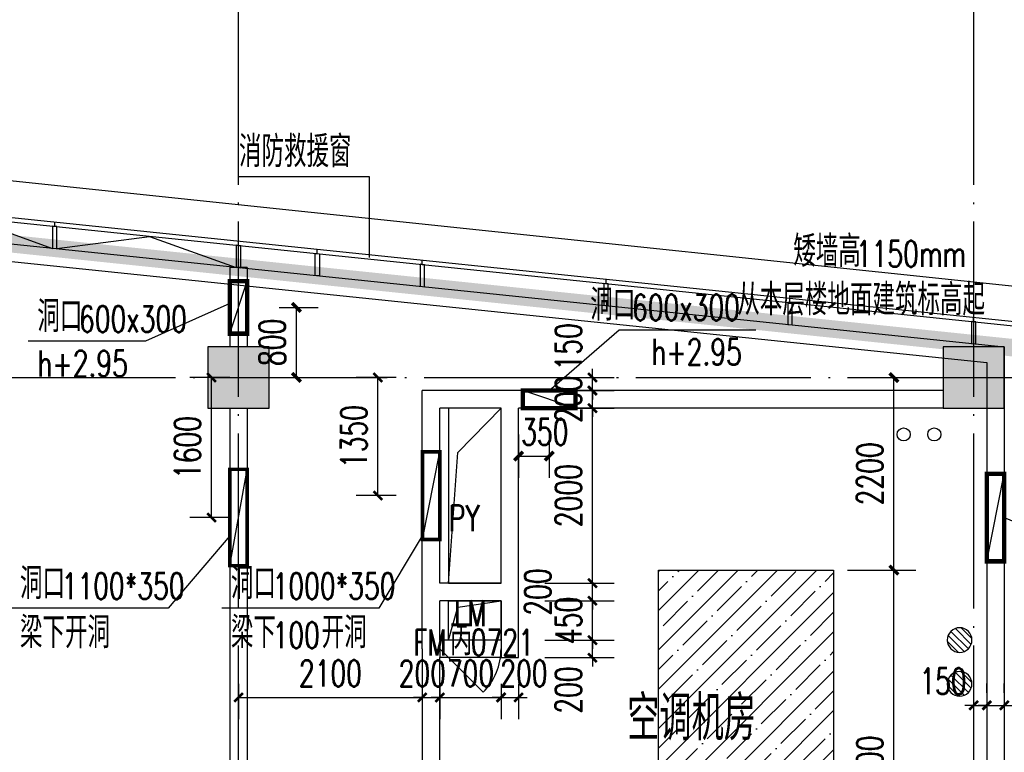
# Model space of a CAD drawing. Extents: x 797781 to 1255204, y 21234 to 1024248.
# Tile 759 of 1056: x 978008 to 989258, y 773550 to 781918. Entities that reach past the tile are written whole.
import ezdxf

# ---------------------------------------------------------------- set-up
doc = ezdxf.new("R2010")
doc.units = 0
doc.header["$LTSCALE"] = 1000
doc.header["$MEASUREMENT"] = 0
doc.linetypes.add('230303生产综合楼-平面图_t8$0$DOTE', pattern=[2.42, 2, -0.2, 0.02, -0.2])
doc.linetypes.add('__DASH', pattern=[0.35, 0.25, -0.1])
for name, color, linetype in [('230303生产综合楼-平面图_t8$0$3T_WOOD', 21, 'Continuous'), ('230303生产综合楼-平面图_t8$0$COLUMN', 40, 'Continuous'), ('230303生产综合楼-平面图_t8$0$CURTWALL', 4, 'Continuous'), ('230303生产综合楼-平面图_t8$0$DIM_LEAD', 3, 'Continuous'), ('230303生产综合楼-平面图_t8$0$DIM_SYMB', 3, 'Continuous'), ('230303生产综合楼-平面图_t8$0$DOTE', 1, '230303生产综合楼-平面图_t8$0$DOTE'), ('230303生产综合楼-平面图_t8$0$H-楼板留洞', 6, 'Continuous'), ('230303生产综合楼-平面图_t8$0$PUB_DIM', 3, 'Continuous'), ('230303生产综合楼-平面图_t8$0$PUB_HATCH', 8, 'Continuous'), ('230303生产综合楼-平面图_t8$0$PUB_TEXT', 7, 'Continuous'), ('230303生产综合楼-平面图_t8$0$VPIPE-雨水', 4, 'Continuous'), ('230303生产综合楼-平面图_t8$0$WALL', 40, 'Continuous'), ('230303生产综合楼-平面图_t8$0$WINDOW_TEXT', 7, 'Continuous'), ('230303生产综合楼-平面图_t8$0$条件', 7, 'Continuous'), ('230303生产综合楼-平面图_t8$0$板洞', 6, 'Continuous'), ('230303生产综合楼-平面图_t8$0$看线', 115, 'Continuous'), ('A-暖通提建筑洞口', 1, 'Continuous'), ('DIM_LEAD', 3, 'Continuous'), ('DIM_SYMB', 3, 'Continuous'), ('DUCT-新风设备标注', 3, 'Continuous'), ('EQUIP_地漏', 7, 'Continuous'), ('PUB_DIM', 3, 'Continuous'), ('PUB_HATCH', 8, 'Continuous'), ('PUB_TEXT', 7, 'Continuous'), ('WINDOW', 4, 'Continuous'), ('空调洞口', 1, 'Continuous')]:
    doc.layers.add(name, color=color, linetype=linetype)
doc.styles.add('230303生产综合楼-平面图_t8$0$_TCH_DIM', font='SIMPLEX', dxfattribs={"bigfont": 'GBCBIG'})
doc.styles.add('230303生产综合楼-平面图_T8$0$_TCH_DIM_T3', font='SIMPLEX', dxfattribs={"width": 0.705882, "bigfont": 'GBCBIG'})
doc.styles.add('230303生产综合楼-平面图_t8$0$_TCH_WINDOW', font='SIMPLEX', dxfattribs={"height": 3.5, "bigfont": 'GBCBIG'})
doc.styles.add('_TCH_DIM', font='SIMPLEX', dxfattribs={"bigfont": 'GBCBIG'})
doc.styles.add('_TCH_DIM_T3', font='SIMPLEX', dxfattribs={"width": 0.705882, "bigfont": 'GBCBIG'})
doc.dimstyles.new('230303生产综合楼-平面图_T8$0$_TCH_ARCH&&100', dxfattribs={"dimtxt": 297.5, "dimasz": 100, "dimexe": 250, "dimexo": 300, "dimgap": 126.25, "dimtad": 1, "dimdec": 0, "dimzin": 0, "dimdsep": 46, "dimtxsty": '230303生产综合楼-平面图_T8$0$_TCH_DIM_T3', "dimblk": '230303生产综合楼-平面图_t8$0$_ArchTick', "dimcen": 0.09, "dimclrt": 7, "dimazin": 2, "dimtfac": 1, "dimtdec": 0, "dimtix": 1, "dimtmove": 2, "dimatfit": 3, "dimfxl": 1, "dimtolj": 1, "dimtzin": 0, "dimarcsym": 0})
doc.dimstyles.new('_TCH_ARCH&&100', dxfattribs={"dimtxt": 297.5, "dimasz": 100, "dimexe": 250, "dimexo": 300, "dimgap": 126.25, "dimtad": 1, "dimdec": 0, "dimzin": 0, "dimdsep": 46, "dimtxsty": '_TCH_DIM_T3', "dimblk": 'ARCHTICK', "dimcen": 0.09, "dimclrt": 7, "dimazin": 2, "dimtfac": 1, "dimtdec": 0, "dimtix": 1, "dimtmove": 2, "dimatfit": 3, "dimfxl": 1, "dimtolj": 1, "dimtzin": 0, "dimarcsym": 0})

# ---------------------------------------------------------------- blocks, each defined once
blk = doc.blocks.new('AQ9-10')
at = {"color": 2, "linetype": '230303生产综合楼-平面图_t8$0$DOTE', "ltscale": 2, "const_width": 200}
blk.add_lwpolyline([(1020716, 683000), (1081601, 683005), (1102574, 680825)], dxfattribs=at)
at = {"color": 6, "linetype": '__DASH', "ltscale": 4, "const_width": 200}
blk.add_lwpolyline([(1102574, 680826), (1107435, 680322)], dxfattribs=at)
at = {"layer": 'DIM_SYMB'}
blk.add_lwpolyline([(1106710, 681151, 0, 0, 0), (1104294, 681151, 0, 0, 0), (1104294, 680947, 80, 0, 0), (1104294, 680647, 0, 0, 0)], format="xyseb", dxfattribs=at)
at = {"layer": 'PUB_TEXT', "style": '_TCH_DIM'}
for s, height, p in [('矮墙高', 357.4, (1104755, 681263)), ('从本层楼地面建筑标高起', 357.45, (1104115, 680710))]:
    blk.add_text(s, height=height, dxfattribs=at).set_placement(p)
at = {"layer": 'PUB_TEXT', "style": '_TCH_DIM', "width": 0.705882}
blk.add_text('1150mm', height=297.5, dxfattribs=at).set_placement((1105470, 681263))
blk = doc.blocks.new('_ArchTick')
at = {"color": 0, "linetype": 'ByBlock', "const_width": 0.4}
blk.add_lwpolyline([(-0.5, -0.5), (0.5, 0.5)], dxfattribs=at)
blk = doc.blocks.new('*D6606')
at = {"layer": 'Defpoints', "color": 0, "transparency": 16777216}
for p in [(765731, 785850), (766845, 785850), (765731, 784250)]:
    blk.add_point(p, dxfattribs=at)
at = {"layer": 'PUB_DIM', "color": 0, "lineweight": -2, "transparency": 16777216}
for p, q in [((766031, 785850), (767095, 785850)), ((766845, 784250), (766845, 785850)), ((766031, 784250), (767095, 784250))]:
    blk.add_line(p, q, dxfattribs=at)
at = {"layer": 'PUB_DIM', "color": 0, "lineweight": -2, "transparency": 16777216, "xscale": 100, "yscale": 100, "zscale": 100}
for p, rotation in [((766845, 785850), 90), ((766845, 784250), 270)]:
    blk.add_blockref('_ArchTick', p, dxfattribs=dict(at, rotation=rotation))
at = {"layer": 'PUB_DIM', "color": 7, "transparency": 16777216, "insert": (766570, 785050), "char_height": 297.5, "attachment_point": 5, "rotation": 90, "style": '_TCH_DIM_T3'}
blk.add_mtext('\\A1;1600', dxfattribs=at)
blk = doc.blocks.new('*D6616')
at = {"layer": 'Defpoints', "color": 0, "transparency": 16777216}
for p in [(760381, 785500), (760731, 785500), (760731, 784952)]:
    blk.add_point(p, dxfattribs=at)
at = {"layer": 'PUB_DIM', "color": 0, "lineweight": -2, "transparency": 16777216}
for p, q in [((760381, 785200), (760381, 784702)), ((760731, 785200), (760731, 784702)), ((760381, 784952), (760731, 784952))]:
    blk.add_line(p, q, dxfattribs=at)
at = {"layer": 'PUB_DIM', "color": 0, "lineweight": -2, "transparency": 16777216, "xscale": 100, "yscale": 100, "zscale": 100, "rotation": 180}
blk.add_blockref('_ArchTick', (760381, 784952), dxfattribs=at)
at = {"layer": 'PUB_DIM', "color": 0, "lineweight": -2, "transparency": 16777216, "xscale": 100, "yscale": 100, "zscale": 100}
blk.add_blockref('_ArchTick', (760731, 784952), dxfattribs=at)
at = {"layer": 'PUB_DIM', "color": 7, "transparency": 16777216, "insert": (760681, 785227), "char_height": 297.5, "attachment_point": 5, "style": '_TCH_DIM_T3'}
blk.add_mtext('\\A1;350', dxfattribs=at)
blk = doc.blocks.new('*D6620')
at = {"layer": 'Defpoints', "color": 0, "transparency": 16777216}
for p in [(757347, 786650), (757842, 786650), (757347, 785850)]:
    blk.add_point(p, dxfattribs=at)
at = {"layer": 'PUB_DIM', "color": 0, "lineweight": -2, "transparency": 16777216}
for p, q in [((757647, 786650), (758092, 786650)), ((757842, 785850), (757842, 786650)), ((757647, 785850), (758092, 785850))]:
    blk.add_line(p, q, dxfattribs=at)
at = {"layer": 'PUB_DIM', "color": 0, "lineweight": -2, "transparency": 16777216, "xscale": 100, "yscale": 100, "zscale": 100}
for p, rotation in [((757842, 786650), 90), ((757842, 785850), 270)]:
    blk.add_blockref('_ArchTick', p, dxfattribs=dict(at, rotation=rotation))
at = {"layer": 'PUB_DIM', "color": 7, "transparency": 16777216, "insert": (757567, 786250), "char_height": 297.5, "attachment_point": 5, "rotation": 90, "style": '_TCH_DIM_T3'}
blk.add_mtext('\\A1;800', dxfattribs=at)
blk = doc.blocks.new('$TwtSys$00000141')
for p, q in [((-94.2, 7.7), (-10.1, 91.8)), ((-94.2, 7.7), (-10.1, 91.8)), ((-87.2, -35.1), (35.1, 87.2)), ((-87.2, -35.1), (35.1, 87.2)), ((-66.5, -66.5), (66.5, 66.5)), ((-66.5, -66.5), (66.5, 66.5)), ((-32.4, -87.1), (87.6, 32.9)), ((-32.4, -87.1), (87.6, 32.9)), ((11.4, -92.3), (92.3, -11.4)), ((11.4, -92.3), (92.3, -11.4))]:
    blk.add_line(p, q)
blk.add_circle((0, 0), 94)
blk.add_circle((0, 0), 94)
blk = doc.blocks.new('9FDL')
at = {"layer": 'EQUIP_地漏', "xscale": -1.5, "yscale": 1.5, "zscale": 1.5, "rotation": 180}
for p in [(1203814, 498477), (1203814, 497977)]:
    blk.add_blockref('$TwtSys$00000141', p, dxfattribs=at)
blk = doc.blocks.new('230303生产综合楼-平面图_t8$0$_ArchTick')
at = {"color": 0, "linetype": 'ByBlock', "const_width": 0.3}
blk.add_lwpolyline([(-0.5, -0.5), (0.5, 0.5)], dxfattribs=at)
blk = doc.blocks.new('*D6485')
at = {"layer": '230303生产综合楼-平面图_t8$0$PUB_DIM', "color": 0, "lineweight": -2, "transparency": 16777216}
for p, q in [((1181403, 577782), (1180944, 577782)), ((1181194, 576432), (1181194, 577782)), ((1181403, 576432), (1180944, 576432))]:
    blk.add_line(p, q, dxfattribs=at)
at = {"layer": 'Defpoints', "color": 0, "transparency": 16777216}
for p in [(1181194, 577782), (1181703, 577782), (1181703, 576432)]:
    blk.add_point(p, dxfattribs=at)
at = {"layer": '230303生产综合楼-平面图_t8$0$PUB_DIM', "color": 0, "lineweight": -2, "transparency": 16777216, "xscale": 100, "yscale": 100, "zscale": 100}
for p, rotation in [((1181194, 577782), 90), ((1181194, 576432), 270)]:
    blk.add_blockref('230303生产综合楼-平面图_t8$0$_ArchTick', p, dxfattribs=dict(at, rotation=rotation))
at = {"layer": '230303生产综合楼-平面图_t8$0$PUB_DIM', "color": 7, "transparency": 16777216, "insert": (1180919, 577107), "char_height": 297.5, "attachment_point": 5, "rotation": 90, "style": '230303生产综合楼-平面图_T8$0$_TCH_DIM_T3'}
blk.add_mtext('\\A1;1350', dxfattribs=at)
blk = doc.blocks.new('*D6487')
at = {"layer": '230303生产综合楼-平面图_t8$0$PUB_DIM', "color": 0, "lineweight": -2, "transparency": 16777216}
for p, q in [((1179501, 577782), (1179043, 577782)), ((1179293, 576182), (1179293, 577782)), ((1179501, 576182), (1179043, 576182))]:
    blk.add_line(p, q, dxfattribs=at)
at = {"layer": 'Defpoints', "color": 0, "transparency": 16777216}
for p in [(1179293, 577782), (1179801, 577782), (1179801, 576182)]:
    blk.add_point(p, dxfattribs=at)
at = {"layer": '230303生产综合楼-平面图_t8$0$PUB_DIM', "color": 0, "lineweight": -2, "transparency": 16777216, "xscale": 100, "yscale": 100, "zscale": 100}
for p, rotation in [((1179293, 577782), 90), ((1179293, 576182), 270)]:
    blk.add_blockref('230303生产综合楼-平面图_t8$0$_ArchTick', p, dxfattribs=dict(at, rotation=rotation))
at = {"layer": '230303生产综合楼-平面图_t8$0$PUB_DIM', "color": 7, "transparency": 16777216, "insert": (1179018, 576982), "char_height": 297.5, "attachment_point": 5, "rotation": 90, "style": '230303生产综合楼-平面图_T8$0$_TCH_DIM_T3'}
blk.add_mtext('\\A1;1600', dxfattribs=at)
blk = doc.blocks.new('230303生产综合楼-平面图_t8$0$10-XHS')
at = {"layer": '230303生产综合楼-平面图_t8$0$VPIPE-雨水'}
for centre in [(1116603.7, 572999.5), (1116953.7, 572999.5)]:
    blk.add_circle(centre, 75, dxfattribs=at)
blk = doc.blocks.new('230303生产综合楼-平面图_t8$0$6WLGJ')
at = {"layer": '230303生产综合楼-平面图_t8$0$3T_WOOD'}
for points in [[(1095416, 388264), (1095466, 388259), (1095466, 388510), (1095416, 388515)], [(1097516, 388046), (1097566, 388041), (1097566, 388292), (1097516, 388298)], [(1099616, 387828), (1099666, 387823), (1099666, 388075), (1099616, 388080)], [(1101716, 387611), (1101766, 387605), (1101766, 387857), (1101716, 387862)], [(1103816, 387393), (1103866, 387388), (1103866, 387639), (1103816, 387644)], [(1105916, 387175), (1105966, 387170), (1105966, 387421), (1105916, 387427)]]:
    blk.add_lwpolyline(points, close=True, dxfattribs=at)
for points in [[(1095441, 388513), (1095441, 388563)], [(1097541, 388295), (1097541, 388345)], [(1097541, 388295), (1097541, 388345)], [(1099641, 388077), (1099641, 388127)], [(1101741, 387859), (1101741, 387910)], [(1103841, 387642), (1103841, 387692)], [(1105941, 387424), (1105941, 387474)], [(1105941, 387424), (1105941, 387474)]]:
    blk.add_lwpolyline(points, dxfattribs=at)
blk = doc.blocks.new('$DorLib2D$00000114')
at = {"color": 0}
blk.add_line((0.5, 0), (-0.207, 0.707), dxfattribs=at)
blk.add_arc((0.5, 0), 1, 135, 180, dxfattribs=at)
blk = doc.blocks.new('*D2968')
at = {"layer": 'Defpoints', "color": 0, "transparency": 16777216}
for p in [(987165, 775631), (987997, 775631), (987165, 771131)]:
    blk.add_point(p, dxfattribs=at)
at = {"layer": 'PUB_DIM', "color": 0, "lineweight": -2, "transparency": 16777216}
for p, q in [((987465, 775631), (988247, 775631)), ((987997, 771131), (987997, 775631)), ((987465, 771131), (988247, 771131))]:
    blk.add_line(p, q, dxfattribs=at)
at = {"layer": 'PUB_DIM', "color": 0, "lineweight": -2, "transparency": 16777216, "xscale": 100, "yscale": 100, "zscale": 100}
for p, rotation in [((987997, 775631), 90), ((987997, 771131), 270)]:
    blk.add_blockref('_ArchTick', p, dxfattribs=dict(at, rotation=rotation))
at = {"layer": 'PUB_DIM', "color": 7, "transparency": 16777216, "insert": (987722, 773381), "char_height": 297.5, "attachment_point": 5, "rotation": 90, "style": '_TCH_DIM_T3'}
blk.add_mtext('\\A1;4500', dxfattribs=at)
blk = doc.blocks.new('*D2969')
at = {"layer": 'Defpoints', "color": 0, "transparency": 16777216}
for p in [(987165, 777831), (987997, 777831), (987165, 775631)]:
    blk.add_point(p, dxfattribs=at)
at = {"layer": 'PUB_DIM', "color": 0, "lineweight": -2, "transparency": 16777216}
for p, q in [((987465, 777831), (988247, 777831)), ((987997, 775631), (987997, 777831)), ((987465, 775631), (988247, 775631))]:
    blk.add_line(p, q, dxfattribs=at)
at = {"layer": 'PUB_DIM', "color": 0, "lineweight": -2, "transparency": 16777216, "xscale": 100, "yscale": 100, "zscale": 100}
for p, rotation in [((987997, 777831), 90), ((987997, 775631), 270)]:
    blk.add_blockref('_ArchTick', p, dxfattribs=dict(at, rotation=rotation))
at = {"layer": 'PUB_DIM', "color": 7, "transparency": 16777216, "insert": (987722, 776731), "char_height": 297.5, "attachment_point": 5, "rotation": 90, "style": '_TCH_DIM_T3'}
blk.add_mtext('\\A1;2200', dxfattribs=at)
blk = doc.blocks.new('*D4711')
at = {"layer": '230303生产综合楼-平面图_t8$0$PUB_DIM', "color": 0, "lineweight": -2, "transparency": 16777216}
for p, q in [((988908, 774230), (988908, 774336)), ((989058, 774230), (989058, 774336)), ((988908, 774086), (988808, 774086)), ((988908, 774086), (989058, 774086)), ((989058, 774086), (989158, 774086))]:
    blk.add_line(p, q, dxfattribs=at)
at = {"layer": 'Defpoints', "color": 0, "transparency": 16777216}
for p in [(989058, 774086), (988908, 773930), (989058, 773930)]:
    blk.add_point(p, dxfattribs=at)
at = {"layer": '230303生产综合楼-平面图_t8$0$PUB_DIM', "color": 0, "lineweight": -2, "transparency": 16777216, "xscale": 100, "yscale": 100, "zscale": 100}
blk.add_blockref('230303生产综合楼-平面图_t8$0$_ArchTick', (988908, 774086), dxfattribs=at)
at = {"layer": '230303生产综合楼-平面图_t8$0$PUB_DIM', "color": 0, "lineweight": -2, "transparency": 16777216, "xscale": 100, "yscale": 100, "zscale": 100, "rotation": 180}
blk.add_blockref('230303生产综合楼-平面图_t8$0$_ArchTick', (989058, 774086), dxfattribs=at)
at = {"layer": '230303生产综合楼-平面图_t8$0$PUB_DIM', "color": 7, "transparency": 16777216, "insert": (988558, 774361), "char_height": 297.5, "attachment_point": 5, "style": '230303生产综合楼-平面图_T8$0$_TCH_DIM_T3'}
blk.add_mtext('\\A1;150', dxfattribs=at)
blk = doc.blocks.new('*D4712')
at = {"layer": '230303生产综合楼-平面图_t8$0$PUB_DIM', "color": 0, "lineweight": -2, "transparency": 16777216}
for p, q in [((989058, 774230), (989058, 774336)), ((989258, 774230), (989258, 774336)), ((989058, 774086), (988958, 774086)), ((989058, 774086), (989258, 774086)), ((989258, 774086), (989358, 774086))]:
    blk.add_line(p, q, dxfattribs=at)
at = {"layer": 'Defpoints', "color": 0, "transparency": 16777216}
for p in [(989258, 774086), (989058, 773930), (989258, 773930)]:
    blk.add_point(p, dxfattribs=at)
at = {"layer": '230303生产综合楼-平面图_t8$0$PUB_DIM', "color": 0, "lineweight": -2, "transparency": 16777216, "xscale": 100, "yscale": 100, "zscale": 100}
blk.add_blockref('230303生产综合楼-平面图_t8$0$_ArchTick', (989058, 774086), dxfattribs=at)
at = {"layer": '230303生产综合楼-平面图_t8$0$PUB_DIM', "color": 0, "lineweight": -2, "transparency": 16777216, "xscale": 100, "yscale": 100, "zscale": 100, "rotation": 180}
blk.add_blockref('230303生产综合楼-平面图_t8$0$_ArchTick', (989258, 774086), dxfattribs=at)
at = {"layer": '230303生产综合楼-平面图_t8$0$PUB_DIM', "color": 7, "transparency": 16777216, "insert": (989628, 774361), "char_height": 297.5, "attachment_point": 5, "style": '230303生产综合楼-平面图_T8$0$_TCH_DIM_T3'}
blk.add_mtext('\\A1;200', dxfattribs=at)
blk = doc.blocks.new('*D4734')
at = {"layer": '230303生产综合楼-平面图_t8$0$PUB_DIM', "color": 0, "lineweight": -2, "transparency": 16777216}
for p, q in [((984552, 774831), (984552, 774931)), ((984008, 774831), (984802, 774831)), ((984552, 774631), (984552, 774831)), ((984008, 774631), (984802, 774631)), ((984552, 774631), (984552, 774531))]:
    blk.add_line(p, q, dxfattribs=at)
at = {"layer": 'Defpoints', "color": 0, "transparency": 16777216}
for p in [(983708, 774831), (984552, 774831), (983708, 774631)]:
    blk.add_point(p, dxfattribs=at)
at = {"layer": '230303生产综合楼-平面图_t8$0$PUB_DIM', "color": 0, "lineweight": -2, "transparency": 16777216, "xscale": 100, "yscale": 100, "zscale": 100}
for p, rotation in [((984552, 774831), 270), ((984552, 774631), 90)]:
    blk.add_blockref('230303生产综合楼-平面图_t8$0$_ArchTick', p, dxfattribs=dict(at, rotation=rotation))
at = {"layer": '230303生产综合楼-平面图_t8$0$PUB_DIM', "color": 7, "transparency": 16777216, "insert": (984277, 774261), "char_height": 297.5, "attachment_point": 5, "rotation": 90, "style": '230303生产综合楼-平面图_T8$0$_TCH_DIM_T3'}
blk.add_mtext('\\A1;200', dxfattribs=at)
blk = doc.blocks.new('*D4735')
at = {"layer": '230303生产综合楼-平面图_t8$0$PUB_DIM', "color": 0, "lineweight": -2, "transparency": 16777216}
for p, q in [((984552, 775281), (984552, 775381)), ((984008, 775281), (984802, 775281)), ((984552, 774831), (984552, 775281)), ((984008, 774831), (984802, 774831)), ((984552, 774831), (984552, 774731))]:
    blk.add_line(p, q, dxfattribs=at)
at = {"layer": 'Defpoints', "color": 0, "transparency": 16777216}
for p in [(983708, 775281), (984552, 775281), (983708, 774831)]:
    blk.add_point(p, dxfattribs=at)
at = {"layer": '230303生产综合楼-平面图_t8$0$PUB_DIM', "color": 0, "lineweight": -2, "transparency": 16777216, "xscale": 100, "yscale": 100, "zscale": 100}
for p, rotation in [((984552, 775281), 270), ((984552, 774831), 90)]:
    blk.add_blockref('230303生产综合楼-平面图_t8$0$_ArchTick', p, dxfattribs=dict(at, rotation=rotation))
at = {"layer": '230303生产综合楼-平面图_t8$0$PUB_DIM', "color": 7, "transparency": 16777216, "insert": (984277, 775056), "char_height": 297.5, "attachment_point": 5, "rotation": 90, "style": '230303生产综合楼-平面图_T8$0$_TCH_DIM_T3'}
blk.add_mtext('\\A1;450', dxfattribs=at)
blk = doc.blocks.new('*D4736')
at = {"layer": '230303生产综合楼-平面图_t8$0$PUB_DIM', "color": 0, "lineweight": -2, "transparency": 16777216}
for p, q in [((984552, 775481), (984552, 775581)), ((984008, 775481), (984802, 775481)), ((984552, 775281), (984552, 775481)), ((984008, 775281), (984802, 775281)), ((984552, 775281), (984552, 775181))]:
    blk.add_line(p, q, dxfattribs=at)
at = {"layer": 'Defpoints', "color": 0, "transparency": 16777216}
for p in [(983708, 775481), (984552, 775481), (983708, 775281)]:
    blk.add_point(p, dxfattribs=at)
at = {"layer": '230303生产综合楼-平面图_t8$0$PUB_DIM', "color": 0, "lineweight": -2, "transparency": 16777216, "xscale": 100, "yscale": 100, "zscale": 100}
for p, rotation in [((984552, 775481), 270), ((984552, 775281), 90)]:
    blk.add_blockref('230303生产综合楼-平面图_t8$0$_ArchTick', p, dxfattribs=dict(at, rotation=rotation))
at = {"layer": '230303生产综合楼-平面图_t8$0$PUB_DIM', "color": 7, "transparency": 16777216, "insert": (983927, 775381), "char_height": 297.5, "attachment_point": 5, "rotation": 90, "style": '230303生产综合楼-平面图_T8$0$_TCH_DIM_T3'}
blk.add_mtext('\\A1;200', dxfattribs=at)
blk = doc.blocks.new('*D4737')
at = {"layer": '230303生产综合楼-平面图_t8$0$PUB_DIM', "color": 0, "lineweight": -2, "transparency": 16777216}
for p, q in [((984008, 777481), (984802, 777481)), ((984552, 775481), (984552, 777481)), ((984008, 775481), (984802, 775481))]:
    blk.add_line(p, q, dxfattribs=at)
at = {"layer": 'Defpoints', "color": 0, "transparency": 16777216}
for p in [(983708, 777481), (984552, 777481), (983708, 775481)]:
    blk.add_point(p, dxfattribs=at)
at = {"layer": '230303生产综合楼-平面图_t8$0$PUB_DIM', "color": 0, "lineweight": -2, "transparency": 16777216, "xscale": 100, "yscale": 100, "zscale": 100}
for p, rotation in [((984552, 777481), 90), ((984552, 775481), 270)]:
    blk.add_blockref('230303生产综合楼-平面图_t8$0$_ArchTick', p, dxfattribs=dict(at, rotation=rotation))
at = {"layer": '230303生产综合楼-平面图_t8$0$PUB_DIM', "color": 7, "transparency": 16777216, "insert": (984277, 776481), "char_height": 297.5, "attachment_point": 5, "rotation": 90, "style": '230303生产综合楼-平面图_T8$0$_TCH_DIM_T3'}
blk.add_mtext('\\A1;2000', dxfattribs=at)
blk = doc.blocks.new('*D4738')
at = {"layer": '230303生产综合楼-平面图_t8$0$PUB_DIM', "color": 0, "lineweight": -2, "transparency": 16777216}
for p, q in [((984552, 777681), (984552, 777781)), ((984008, 777681), (984802, 777681)), ((984552, 777481), (984552, 777681)), ((984008, 777481), (984802, 777481)), ((984552, 777481), (984552, 777381))]:
    blk.add_line(p, q, dxfattribs=at)
at = {"layer": 'Defpoints', "color": 0, "transparency": 16777216}
for p in [(983708, 777681), (984552, 777681), (983708, 777481)]:
    blk.add_point(p, dxfattribs=at)
at = {"layer": '230303生产综合楼-平面图_t8$0$PUB_DIM', "color": 0, "lineweight": -2, "transparency": 16777216, "xscale": 100, "yscale": 100, "zscale": 100}
for p, rotation in [((984552, 777681), 270), ((984552, 777481), 90)]:
    blk.add_blockref('230303生产综合楼-平面图_t8$0$_ArchTick', p, dxfattribs=dict(at, rotation=rotation))
at = {"layer": '230303生产综合楼-平面图_t8$0$PUB_DIM', "color": 7, "transparency": 16777216, "insert": (984277, 777581), "char_height": 297.5, "attachment_point": 5, "rotation": 90, "style": '230303生产综合楼-平面图_T8$0$_TCH_DIM_T3'}
blk.add_mtext('\\A1;200', dxfattribs=at)
blk = doc.blocks.new('*D4739')
at = {"layer": '230303生产综合楼-平面图_t8$0$PUB_DIM', "color": 0, "lineweight": -2, "transparency": 16777216}
for p, q in [((984552, 777831), (984552, 777931)), ((984008, 777831), (984802, 777831)), ((984552, 777681), (984552, 777831)), ((984008, 777681), (984802, 777681)), ((984552, 777681), (984552, 777581))]:
    blk.add_line(p, q, dxfattribs=at)
at = {"layer": 'Defpoints', "color": 0, "transparency": 16777216}
for p in [(983708, 777831), (984552, 777831), (983708, 777681)]:
    blk.add_point(p, dxfattribs=at)
at = {"layer": '230303生产综合楼-平面图_t8$0$PUB_DIM', "color": 0, "lineweight": -2, "transparency": 16777216, "xscale": 100, "yscale": 100, "zscale": 100}
for p, rotation in [((984552, 777831), 270), ((984552, 777681), 90)]:
    blk.add_blockref('230303生产综合楼-平面图_t8$0$_ArchTick', p, dxfattribs=dict(at, rotation=rotation))
at = {"layer": '230303生产综合楼-平面图_t8$0$PUB_DIM', "color": 7, "transparency": 16777216, "insert": (984277, 778181), "char_height": 297.5, "attachment_point": 5, "rotation": 90, "style": '230303生产综合楼-平面图_T8$0$_TCH_DIM_T3'}
blk.add_mtext('\\A1;150', dxfattribs=at)
blk = doc.blocks.new('*D4740')
at = {"layer": '230303生产综合楼-平面图_t8$0$PUB_DIM', "color": 0, "lineweight": -2, "transparency": 16777216}
for p, q in [((983508, 774331), (983508, 773927)), ((983708, 774331), (983708, 773927)), ((983508, 774177), (983408, 774177)), ((983508, 774177), (983708, 774177)), ((983708, 774177), (983808, 774177))]:
    blk.add_line(p, q, dxfattribs=at)
at = {"layer": 'Defpoints', "color": 0, "transparency": 16777216}
for p in [(983508, 774631), (983708, 774631), (983708, 774177)]:
    blk.add_point(p, dxfattribs=at)
at = {"layer": '230303生产综合楼-平面图_t8$0$PUB_DIM', "color": 0, "lineweight": -2, "transparency": 16777216, "xscale": 100, "yscale": 100, "zscale": 100}
blk.add_blockref('230303生产综合楼-平面图_t8$0$_ArchTick', (983508, 774177), dxfattribs=at)
at = {"layer": '230303生产综合楼-平面图_t8$0$PUB_DIM', "color": 0, "lineweight": -2, "transparency": 16777216, "xscale": 100, "yscale": 100, "zscale": 100, "rotation": 180}
blk.add_blockref('230303生产综合楼-平面图_t8$0$_ArchTick', (983708, 774177), dxfattribs=at)
at = {"layer": '230303生产综合楼-平面图_t8$0$PUB_DIM', "color": 7, "transparency": 16777216, "insert": (983769, 774452), "char_height": 297.5, "attachment_point": 5, "style": '230303生产综合楼-平面图_T8$0$_TCH_DIM_T3'}
blk.add_mtext('\\A1;200', dxfattribs=at)
blk = doc.blocks.new('*D4741')
at = {"layer": '230303生产综合楼-平面图_t8$0$PUB_DIM', "color": 0, "lineweight": -2, "transparency": 16777216}
for p, q in [((982808, 774331), (982808, 773927)), ((983508, 774331), (983508, 773927)), ((982808, 774177), (982708, 774177)), ((982808, 774177), (983508, 774177)), ((983508, 774177), (983608, 774177))]:
    blk.add_line(p, q, dxfattribs=at)
at = {"layer": 'Defpoints', "color": 0, "transparency": 16777216}
for p in [(982808, 774631), (983508, 774631), (983508, 774177)]:
    blk.add_point(p, dxfattribs=at)
at = {"layer": '230303生产综合楼-平面图_t8$0$PUB_DIM', "color": 0, "lineweight": -2, "transparency": 16777216, "xscale": 100, "yscale": 100, "zscale": 100}
blk.add_blockref('230303生产综合楼-平面图_t8$0$_ArchTick', (982808, 774177), dxfattribs=at)
at = {"layer": '230303生产综合楼-平面图_t8$0$PUB_DIM', "color": 0, "lineweight": -2, "transparency": 16777216, "xscale": 100, "yscale": 100, "zscale": 100, "rotation": 180}
blk.add_blockref('230303生产综合楼-平面图_t8$0$_ArchTick', (983508, 774177), dxfattribs=at)
at = {"layer": '230303生产综合楼-平面图_t8$0$PUB_DIM', "color": 7, "transparency": 16777216, "insert": (983158, 774452), "char_height": 297.5, "attachment_point": 5, "style": '230303生产综合楼-平面图_T8$0$_TCH_DIM_T3'}
blk.add_mtext('\\A1;700', dxfattribs=at)
blk = doc.blocks.new('*D4742')
at = {"layer": '230303生产综合楼-平面图_t8$0$PUB_DIM', "color": 0, "lineweight": -2, "transparency": 16777216}
for p, q in [((982608, 774331), (982608, 773927)), ((982808, 774331), (982808, 773927)), ((982608, 774177), (982508, 774177)), ((982608, 774177), (982808, 774177)), ((982808, 774177), (982908, 774177))]:
    blk.add_line(p, q, dxfattribs=at)
at = {"layer": 'Defpoints', "color": 0, "transparency": 16777216}
for p in [(982608, 774631), (982808, 774631), (982808, 774177)]:
    blk.add_point(p, dxfattribs=at)
at = {"layer": '230303生产综合楼-平面图_t8$0$PUB_DIM', "color": 0, "lineweight": -2, "transparency": 16777216, "xscale": 100, "yscale": 100, "zscale": 100}
blk.add_blockref('230303生产综合楼-平面图_t8$0$_ArchTick', (982608, 774177), dxfattribs=at)
at = {"layer": '230303生产综合楼-平面图_t8$0$PUB_DIM', "color": 0, "lineweight": -2, "transparency": 16777216, "xscale": 100, "yscale": 100, "zscale": 100, "rotation": 180}
blk.add_blockref('230303生产综合楼-平面图_t8$0$_ArchTick', (982808, 774177), dxfattribs=at)
at = {"layer": '230303生产综合楼-平面图_t8$0$PUB_DIM', "color": 7, "transparency": 16777216, "insert": (982608, 774450), "char_height": 297.5, "attachment_point": 5, "style": '230303生产综合楼-平面图_T8$0$_TCH_DIM_T3'}
blk.add_mtext('\\A1;200', dxfattribs=at)
blk = doc.blocks.new('*D4743')
at = {"layer": '230303生产综合楼-平面图_t8$0$PUB_DIM', "color": 0, "lineweight": -2, "transparency": 16777216}
for p, q in [((980508, 774331), (980508, 773927)), ((982608, 774331), (982608, 773927)), ((980508, 774177), (982608, 774177))]:
    blk.add_line(p, q, dxfattribs=at)
at = {"layer": 'Defpoints', "color": 0, "transparency": 16777216}
for p in [(980508, 774631), (982608, 774631), (982608, 774177)]:
    blk.add_point(p, dxfattribs=at)
at = {"layer": '230303生产综合楼-平面图_t8$0$PUB_DIM', "color": 0, "lineweight": -2, "transparency": 16777216, "xscale": 100, "yscale": 100, "zscale": 100, "rotation": 180}
blk.add_blockref('230303生产综合楼-平面图_t8$0$_ArchTick', (980508, 774177), dxfattribs=at)
at = {"layer": '230303生产综合楼-平面图_t8$0$PUB_DIM', "color": 0, "lineweight": -2, "transparency": 16777216, "xscale": 100, "yscale": 100, "zscale": 100}
blk.add_blockref('230303生产综合楼-平面图_t8$0$_ArchTick', (982608, 774177), dxfattribs=at)
at = {"layer": '230303生产综合楼-平面图_t8$0$PUB_DIM', "color": 7, "transparency": 16777216, "insert": (981558, 774452), "char_height": 297.5, "attachment_point": 5, "style": '230303生产综合楼-平面图_T8$0$_TCH_DIM_T3'}
blk.add_mtext('\\A1;2100', dxfattribs=at)
blk = doc.blocks.new('_FZH')
blk.add_lwpolyline([(-0.5, -0.5), (0.5, -0.5), (0.5, 0.5), (-0.5, 0.5)], close=True)
at = {"layer": 'PUB_HATCH'}
blk.add_solid([(-0.5, -0.5), (0.5, -0.5), (-0.5, 0.5), (0.5, 0.5)], dxfattribs=at)
blk = doc.blocks.new('10FND10')
at = {"layer": 'A-暖通提建筑洞口', "const_width": 50}
for points in [[(757281.3, 786950.3), (757281.3, 786350.3), (757081.3, 786350.3), (757081.3, 786950.3)], [(761031.3, 785499.9), (760431.3, 785499.9), (760431.3, 785699.9), (761031.3, 785699.9)], [(765731.3, 784749.7), (765931.2, 784749.7), (765931.2, 783749.7), (765731.3, 783749.7)]]:
    blk.add_lwpolyline(points, close=True, dxfattribs=at)
at = {"layer": 'A-暖通提建筑洞口'}
for points in [[(761031.3, 785499.9), (760431.3, 785699.9)], [(765731.3, 783749.7), (765931.2, 784749.7)]]:
    blk.add_lwpolyline(points, dxfattribs=at)
at = {"layer": 'DIM_LEAD'}
for p, q in [((757082.1, 786694.2), (756117.2, 786263.4)), ((757082.1, 786694.2), (756117.2, 786263.4)), ((757082.1, 786694.2), (756117.2, 786263.4)), ((760731.3, 785699.9), (761528.8, 786395.6)), ((760731.3, 785699.9), (761528.8, 786395.6)), ((760731.3, 785699.9), (761528.8, 786395.6)), ((761528.8, 786395.6), (763092.2, 786395.6)), ((756117.2, 786263.4), (754777.1, 786263.4)), ((765931.2, 784249.7), (767650.5, 783528.4))]:
    blk.add_line(p, q, dxfattribs=at)
at = {"layer": '空调洞口'}
blk.add_lwpolyline([(757081.3, 786350.3), (757281.3, 786950.3)], dxfattribs=at)
at = {"layer": 'PUB_TEXT', "style": '_TCH_DIM'}
for p in [(761200.6, 786500.6), (754882.1, 786368.4)]:
    blk.add_text('洞口', height=357.45, dxfattribs=at).set_placement(p)
at = {"layer": 'PUB_TEXT', "style": '_TCH_DIM', "width": 0.705882}
for s, p in [('600x300', (761677.2, 786500.6)), ('600x300', (755358.7, 786368.4)), ('h+2.95', (761897.2, 785993.1)), ('h+2.95', (754882.1, 785860.9))]:
    blk.add_text(s, height=297.5, dxfattribs=at).set_placement(p)
at = {"layer": 'PUB_DIM'}
for p1, p2, distance, picture, middle in [((757346.5, 785849.9), (757346.5, 786649.7), -495.1, '*D6620', (757566.6, 786249.8)), ((765731.2, 784249.7), (765731.2, 785849.9), -1113.7, '*D6606', (766569.9, 785049.8))]:
    dim = blk.add_aligned_dim(p1=p1, p2=p2, distance=distance, dimstyle='_TCH_ARCH&&100', dxfattribs=at)
    dim.commit()
    dim.dimension.update_dxf_attribs({"geometry": picture, "text_midpoint": middle})
dim = blk.add_linear_dim(base=(760731.3, 784951.9), p1=(760381.3, 785499.9), p2=(760731.3, 785499.9), angle=0, dimstyle='_TCH_ARCH&&100', dxfattribs=at)
dim.commit()
dim.dimension.update_dxf_attribs({"geometry": '*D6616', "text_midpoint": (760681.3, 785226.9), "dimtype": 161})
blk = doc.blocks.new('230303生产综合楼-平面图_t8$0$10FND')
at = {"layer": '230303生产综合楼-平面图_t8$0$DIM_LEAD'}
for p, q in [((1179501.1, 575974.6), (1178795.4, 575145.2)), ((1179501.1, 575974.6), (1178795.4, 575145.2)), ((1181701.1, 575974.6), (1181205.5, 575145.2)), ((1181701.1, 575974.6), (1181205.5, 575145.2)), ((1178795.4, 575145.2), (1176998.9, 575145.2)), ((1181205.5, 575145.2), (1179409, 575145.2))]:
    blk.add_line(p, q, dxfattribs=at)
at = {"layer": '230303生产综合楼-平面图_t8$0$条件', "color": 1, "const_width": 40, "elevation": 3050}
blk.add_lwpolyline([(1181702.8, 575931.8), (1181702.8, 576931.8), (1181901.1, 576931.8), (1181901.1, 575931.8), (1181702.8, 575931.8)], dxfattribs=at)
at = {"layer": '230303生产综合楼-平面图_t8$0$条件', "color": 1, "elevation": 3050}
blk.add_lwpolyline([(1181702.8, 575931.8), (1181901.1, 576931.8)], dxfattribs=at)
at = {"layer": '230303生产综合楼-平面图_t8$0$条件', "color": 1, "const_width": 40}
blk.add_lwpolyline([(1179501.1, 575631.8), (1179501.1, 576731.8), (1179699.4, 576731.8), (1179699.4, 575631.8), (1179501.1, 575631.8)], dxfattribs=at)
at = {"layer": '230303生产综合楼-平面图_t8$0$条件', "color": 1}
blk.add_lwpolyline([(1179501.1, 575631.8), (1179699.4, 576731.8)], dxfattribs=at)
at = {"layer": '230303生产综合楼-平面图_t8$0$PUB_TEXT', "style": '230303生产综合楼-平面图_t8$0$_TCH_DIM'}
for s, p in [('洞口', (1177103.9, 575250.2)), ('洞口', (1179514, 575250.2)), ('梁下开洞', (1177103.9, 574690.2)), ('梁下', (1179514, 574690.2)), ('开洞', (1180550.6, 574690.2))]:
    blk.add_text(s, height=357.45, dxfattribs=at).set_placement(p)
at = {"layer": '230303生产综合楼-平面图_t8$0$PUB_TEXT', "style": '230303生产综合楼-平面图_t8$0$_TCH_DIM', "width": 0.705882}
for s, p in [('1100*350', (1177580.5, 575250.2)), ('1000*350', (1179990.6, 575250.2)), ('100', (1179990.6, 574690.2))]:
    blk.add_text(s, height=297.5, dxfattribs=at).set_placement(p)
at = {"layer": '230303生产综合楼-平面图_t8$0$PUB_DIM'}
for p1, p2, picture, middle in [((1179801.1, 576181.8), (1179801.1, 577781.8), '*D6487', (1179017.7, 576981.8)), ((1181702.8, 576431.8), (1181702.8, 577781.8), '*D6485', (1180919.4, 577106.8))]:
    dim = blk.add_aligned_dim(p1=p1, p2=p2, distance=508.4, dimstyle='230303生产综合楼-平面图_T8$0$_TCH_ARCH&&100', dxfattribs=at)
    dim.commit()
    dim.dimension.update_dxf_attribs({"geometry": picture, "text_midpoint": middle})

msp = doc.modelspace()

# ---------------------------------------------------------------- hatches: boundary and pattern name
at = {"layer": 'PUB_HATCH'}
h = msp.add_hatch(dxfattribs=at)
h.set_pattern_fill('ANSI35', color=256, scale=100)
h.set_pattern_definition([(45, (0, 0), (-224.5064, 224.5064), []), (45, (224.5, 0), (-224.5064, 224.5064), [396.875, -79.375, 0, -79.375])])
h.paths.add_polyline_path([(985308, 775631.4), (987308, 775631.4), (987308, 771131.4), (985308, 771131.4)])

# ---------------------------------------------------------------- linework, layer by layer
msp.add_lwpolyline([(981383, 778997.3), (981383, 779248.7), (981432.5, 779243.5), (981433, 778992)], close=True)
msp.add_lwpolyline([(981407.7, 779246.1), (981407.7, 779296.4)])
at = {"layer": '230303生产综合楼-平面图_t8$0$CURTWALL'}
for points in [[(895858, 781131.3), (963708, 781131.3), (989558, 778451.4), (989558, 757731.3), (895858, 757731.3)], [(895908, 781081.3), (963705.4, 781081.3), (989508, 778406.3), (989508, 757781.3), (895908, 757781.3)], [(896158, 780831.3), (963692.5, 780831.3), (989258, 778180.9), (989258, 758031.3), (896158, 758031.3)]]:
    msp.add_lwpolyline(points, close=True, dxfattribs=at)
for points in [[(976333, 779520.8), (977392.6, 779660.8), (978383, 779305.3)], [(978432.8, 779303.1), (979492.3, 779443.1), (980482.8, 779087.5)]]:
    msp.add_lwpolyline(points, dxfattribs=at)
at = {"layer": '230303生产综合楼-平面图_t8$0$DIM_SYMB'}
msp.add_lwpolyline([(980513, 780125.2), (981999, 780125.2), (981999, 779201.3)], dxfattribs=at)
at = {"layer": '230303生产综合楼-平面图_t8$0$DOTE'}
for p, q in [((980508, 755831.3), (980508, 783831.3)), ((988908, 755831.3), (988908, 783831.3)), ((895508, 777831.3), (989908, 777831.3))]:
    msp.add_line(p, q, dxfattribs=at)
at = {"layer": '230303生产综合楼-平面图_t8$0$H-楼板留洞'}
for points in [[(982908, 775481.3), (983508, 775481.3), (983508, 777481.3), (982908, 777481.3)], [(982908, 775281.3), (983508, 775281.3), (983508, 774831.3), (982908, 774831.3)]]:
    msp.add_lwpolyline(points, close=True, dxfattribs=at)
at = {"layer": '230303生产综合楼-平面图_t8$0$PUB_HATCH', "color": 8}
msp.add_lwpolyline([(896358, 767331.3), (896358, 780631.3), (963682.2, 780631.3), (989058, 778000.6), (989058, 767331.3)], dxfattribs=at)
at = {"layer": '230303生产综合楼-平面图_t8$0$WALL'}
for p, q in [((980408, 779088), (980408, 778181.3)), ((980608, 779088), (980408, 779088)), ((980608, 779088), (980608, 778181.3)), ((983608, 777681.3), (982608, 777681.3)), ((982608, 775381.3), (982608, 777681.3)), ((988558, 777681.3), (983608, 777681.3)), ((980408, 777481.3), (980408, 769781.3)), ((980608, 777481.3), (980608, 769781.3)), ((983508, 777481.3), (982808, 777481.3)), ((982808, 775481.3), (982808, 777481.3)), ((983508, 775481.3), (983508, 777481.3)), ((983708, 775381.3), (983708, 777481.3)), ((988558, 777481.3), (983708, 777481.3)), ((989058, 777481.3), (989058, 769781.3)), ((989258, 777481.3), (989258, 769781.3)), ((982608, 774731.3), (982608, 775381.3)), ((983508, 775481.3), (982808, 775481.3)), ((983708, 774631.3), (983708, 775381.3)), ((982808, 774831.3), (982808, 775281.3)), ((983508, 775281.3), (982808, 775281.3)), ((983508, 774831.3), (983508, 775281.3)), ((982808, 774831.3), (982808, 774631.3)), ((983508, 774831.3), (983508, 774631.3)), ((982608, 774731.3), (982608, 772681.3)), ((982808, 772681.3), (982808, 774631.3)), ((983508, 774631.3), (983708, 774631.3))]:
    msp.add_line(p, q, dxfattribs=at)
at = {"layer": '230303生产综合楼-平面图_t8$0$板洞'}
for points in [[(982908, 775481.3), (983012.7, 776975.4), (983508, 777481.3)], [(982908, 774831.3), (983012.7, 775206.4), (983508, 775281.3)]]:
    msp.add_lwpolyline(points, dxfattribs=at)
at = {"layer": '230303生产综合楼-平面图_t8$0$看线'}
msp.add_lwpolyline([(895458, 781531.3), (964094.7, 781531.3), (989958, 778811.6), (989958, 757331.3), (895458, 757331.3)], close=True, dxfattribs=at)
at = {"layer": 'DUCT-新风设备标注'}
msp.add_lwpolyline([(985308, 775631.4), (987308, 775631.4), (987308, 771131.4), (985308, 771131.4)], close=True, dxfattribs=at)
at = {"layer": 'WINDOW'}
for p, q in [((983508, 774831.3), (982808, 774831.3)), ((983508, 774631.3), (982808, 774631.3))]:
    msp.add_line(p, q, dxfattribs=at)

# ---------------------------------------------------------------- block references
for name, p in [('AQ9-10', (-117908.2, 97831.4)), ('10FND10', (223326.8, -8018.6)), ('230303生产综合楼-平面图_t8$0$6WLGJ', (-117033.3, 391044.5)), ('230303生产综合楼-平面图_t8$0$10FND', (-199093.1, 200049.5)), ('230303生产综合楼-平面图_t8$0$10-XHS', (-128495.7, 204181.5)), ('9FDL', (-215066.6, 276354.8))]:
    msp.add_blockref(name, p)
at = {"layer": '230303生产综合楼-平面图_t8$0$COLUMN', "xscale": 700, "yscale": 700, "zscale": 700}
for p in [(980508, 777831.3), (988908, 777831.3)]:
    msp.add_blockref('_FZH', p, dxfattribs=at)
at = {"layer": 'WINDOW', "xscale": 700, "yscale": 700, "zscale": 700, "rotation": 180}
msp.add_blockref('$DorLib2D$00000114', (983158, 774731.3), dxfattribs=at)

# ---------------------------------------------------------------- texts
at = {"layer": '230303生产综合楼-平面图_t8$0$PUB_TEXT', "style": '230303生产综合楼-平面图_t8$0$_TCH_DIM'}
for s, height, p in [('消防救援窗', 357.45, (980513, 780233.9)), ('空调机房', 510.64, (984949.6, 773685.4))]:
    msp.add_text(s, height=height, dxfattribs=at).set_placement(p)
at = {"layer": '230303生产综合楼-平面图_t8$0$PUB_TEXT', "style": '230303生产综合楼-平面图_t8$0$_TCH_DIM', "width": 0.705882}
for s, p in [('PY', (982910.1, 776076.5)), ('LM', (982970.1, 774991.5))]:
    msp.add_text(s, height=297.5, dxfattribs=at).set_placement(p)
at = {"layer": '230303生产综合楼-平面图_t8$0$WINDOW_TEXT', "style": '230303生产综合楼-平面图_t8$0$_TCH_WINDOW', "width": 0.705882}
for s, p in [('FM', (982503.9, 774656.3)), ('0721', (983162.2, 774656.3))]:
    msp.add_text(s, height=297.5, dxfattribs=at).set_placement(p)
at = {"layer": '230303生产综合楼-平面图_t8$0$WINDOW_TEXT', "style": '230303生产综合楼-平面图_t8$0$_TCH_WINDOW'}
msp.add_text('丙', height=357.4, dxfattribs=at).set_placement((982923.9, 774656.3))

# ---------------------------------------------------------------- dimensions: what is measured, and where the dimension line sits
at = {"layer": '230303生产综合楼-平面图_t8$0$PUB_DIM'}
for base, p1, p2, angle, picture, middle in [((984552.2, 777831.3), (983708, 777681.3), (983708, 777831.3), 90, '*D4739', (984277.2, 778181.3)), ((984552.2, 775481.3), (983708, 775281.3), (983708, 775481.3), 90, '*D4736', (983927.2, 775381.3)), ((984552.2, 774831.3), (983708, 774631.3), (983708, 774831.3), 90, '*D4734', (984277.2, 774261.3)), ((982808, 774176.6), (982608, 774631.3), (982808, 774631.3), 0, '*D4742', (982608, 774450.2)), ((983708, 774176.6), (983508, 774631.3), (983708, 774631.3), 0, '*D4740', (983769, 774451.6)), ((989058, 774086), (988908, 773929.5), (989058, 773929.5), 360, '*D4711', (988558, 774361)), ((989258, 774086), (989058, 773929.5), (989258, 773929.5), 360, '*D4712', (989628, 774361))]:
    dim = msp.add_linear_dim(base=base, p1=p1, p2=p2, angle=angle, dimstyle='230303生产综合楼-平面图_T8$0$_TCH_ARCH&&100', dxfattribs=at)
    dim.commit()
    dim.dimension.update_dxf_attribs({"geometry": picture, "text_midpoint": middle, "dimtype": 161})
for p1, p2, distance, picture, middle in [((983708, 777481.3), (983708, 777681.3), -844.2, '*D4738', (984277.2, 777581.3)), ((983708, 775481.3), (983708, 777481.3), -844.2, '*D4737', (984277.2, 776481.3)), ((983708, 774831.3), (983708, 775281.3), -844.2, '*D4735', (984277.2, 775056.3)), ((980508, 774631.3), (982608, 774631.3), -454.7, '*D4743', (981558, 774451.6)), ((982808, 774631.3), (983508, 774631.3), -454.7, '*D4741', (983158, 774451.6))]:
    dim = msp.add_aligned_dim(p1=p1, p2=p2, distance=distance, dimstyle='230303生产综合楼-平面图_T8$0$_TCH_ARCH&&100', dxfattribs=at)
    dim.commit()
    dim.dimension.update_dxf_attribs({"geometry": picture, "text_midpoint": middle})
at = {"layer": 'PUB_DIM'}
for p1, p2, picture, middle in [((987164.6, 775631.4), (987164.6, 777831.3), '*D2969', (987721.7, 776731.4)), ((987164.6, 771131.4), (987164.6, 775631.4), '*D2968', (987721.7, 773381.4))]:
    dim = msp.add_aligned_dim(p1=p1, p2=p2, distance=-832.1, dimstyle='_TCH_ARCH&&100', dxfattribs=at)
    dim.commit()
    dim.dimension.update_dxf_attribs({"geometry": picture, "text_midpoint": middle})

doc.saveas('drawing.dxf')
